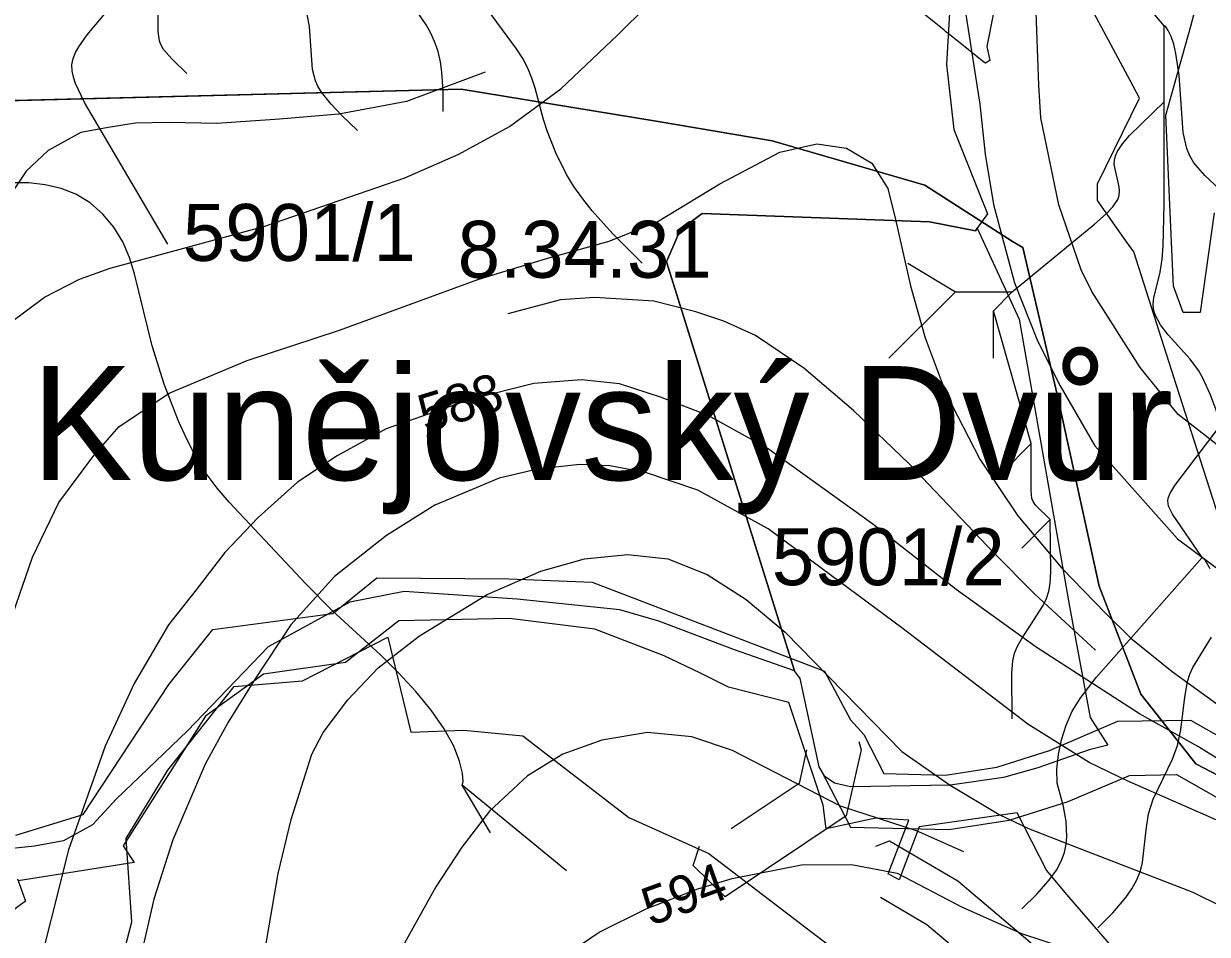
# Model space of a CAD drawing. Extents: x -709584 to -702006, y -1161789 to -1157496.
# Drawn here: x -705847.5 to -705535.6, y -1159416.2 to -1159176.4 of the extents above; entities that cross this region are included whole.
import ezdxf

# ---------------------------------------------------------------- set-up
doc = ezdxf.new("R2010")
doc.units = 0
for name, color, linetype in [('102_obvod PÚ', 7, 'Continuous'), ('103_hranice KÚ', 7, 'Continuous'), ('105_místní názvy', 7, 'Continuous'), ('120_vrstevnice hlavní', 7, 'Continuous'), ('121_vrstevnice hlavní_popis', 7, 'Continuous'), ('122_vrstevnice základní', 7, 'Continuous'), ('124_vrstevnice doplňková', 7, 'Continuous'), ('408_BPEJ_linie', 7, 'Continuous'), ('409_BPEJ_popis', 7, 'Continuous'), ('411_akumulovaný odtok', 7, 'Continuous'), ('419_LPIS PB', 7, 'Continuous'), ('419_LPIS PB_kod', 7, 'Continuous'), ('735_OP sítí TI', 7, 'Continuous')]:
    doc.layers.add(name, color=color, linetype=linetype)

msp = doc.modelspace()

# ---------------------------------------------------------------- linework, layer by layer
at = {"layer": '102_obvod PÚ'}
for points in [[(-705927.86, -1159198.62), (-705732.21, -1159193.61), (-705680.34, -1159202.12), (-705650.29, -1159207.21), (-705610.07, -1159218.91), (-705586.94, -1159233.79), (-705584.26, -1159235.35), (-705575.14, -1159274.02), (-705564.11, -1159324.58), (-705553.14, -1159353), (-705538.64, -1159371.35), (-705524.52, -1159378.74)], [(-705554.6, -1159426.55), (-705572.65, -1159405.79), (-705577.99, -1159399.35), (-705585.69, -1159384.22), (-705611.52, -1159387.9), (-705616.84, -1159401.92), (-705619.66, -1159400.28), (-705614.27, -1159386.22), (-705622.94, -1159385.65), (-705636, -1159388.43), (-705636.84, -1159382.26), (-705645.9, -1159355.21), (-705661.81, -1159351.18), (-705669.12, -1159347.43), (-705678.73, -1159342.87), (-705697, -1159335.87), (-705719.47, -1159333.02), (-705748.66, -1159333.66), (-705762.68, -1159344.63), (-705784.3, -1159347.7), (-705799.57, -1159358.76), (-705821.27, -1159392.94), (-705818.34, -1159397.3), (-705848.97, -1159402.2)]]:
    msp.add_lwpolyline(points, dxfattribs=at)
at = {"layer": '103_hranice KÚ'}
msp.add_lwpolyline([(-705524.52, -1159378.74), (-705538.64, -1159371.35), (-705553.14, -1159353), (-705564.11, -1159324.58), (-705575.14, -1159274.02), (-705584.26, -1159235.35), (-705586.94, -1159233.79), (-705610.07, -1159218.91), (-705650.29, -1159207.21), (-705680.34, -1159202.12), (-705732.21, -1159193.61), (-705919.14, -1159198.4)], dxfattribs=at)
msp.add_lwpolyline([(-705524.52, -1159378.74), (-705538.64, -1159371.35), (-705553.14, -1159353), (-705564.11, -1159324.58), (-705575.14, -1159274.02), (-705584.26, -1159235.35), (-705586.94, -1159233.79), (-705610.07, -1159218.91), (-705650.29, -1159207.21), (-705680.34, -1159202.12), (-705732.21, -1159193.61), (-705919.14, -1159198.4)], dxfattribs=at)
at = {"layer": '120_vrstevnice hlavní'}
for points in [[(-705529.51, -1159387.8), (-705556.73, -1159375.81), (-705566.74, -1159370.95), (-705582.9, -1159360.93), (-705616.08, -1159335.48), (-705651.3, -1159309.45), (-705669.87, -1159299.28), (-705683.68, -1159294.6), (-705693.07, -1159292.84), (-705700.93, -1159292.46), (-705712.13, -1159293.77), (-705722.22, -1159296.11), (-705739.17, -1159303.21), (-705751.85, -1159311.17), (-705765.57, -1159321.96), (-705777.07, -1159334.72), (-705786.71, -1159349.19), (-705793.6, -1159360.35)], [(-705793.6, -1159360.35), (-705799.63, -1159371.43), (-705808.17, -1159391.34), (-705813.2, -1159407.03), (-705816.52, -1159421.54)]]:
    msp.add_lwpolyline(points, dxfattribs=at)
at = {"layer": '122_vrstevnice základní'}
for points in [[(-705851.31, -1159255.36), (-705842.04, -1159248.4), (-705832.78, -1159243.65), (-705824.72, -1159240.78), (-705783.97, -1159229.69), (-705747.1, -1159217), (-705732.87, -1159210.74), (-705719.49, -1159203.45), (-705705.95, -1159193.52), (-705691, -1159179.4), (-705675.18, -1159163.74)], [(-705599.36, -1159173.47), (-705595.59, -1159197.61), (-705594.12, -1159210.79), (-705591.96, -1159223.98), (-705586.39, -1159244.68), (-705580.31, -1159259.94), (-705574.38, -1159271.78), (-705565.22, -1159287.56), (-705543.49, -1159312.11), (-705531.39, -1159321.07)], [(-705527.05, -1159292), (-705543.31, -1159279.34), (-705553.3, -1159266.98), (-705566.03, -1159246.95), (-705568.89, -1159241.23), (-705574.75, -1159224.07), (-705579.47, -1159201.19), (-705580.04, -1159192.61), (-705580.77, -1159171)], [(-705850.36, -1159331.9), (-705845.18, -1159316.88), (-705838.27, -1159302.55), (-705828.97, -1159290.11), (-705822.44, -1159282.62), (-705809.15, -1159273.7), (-705788.59, -1159265.08), (-705764.27, -1159257.16), (-705727.83, -1159243.74), (-705710.02, -1159238.35), (-705693.24, -1159233.65), (-705680.56, -1159228.58), (-705664.1, -1159218.6), (-705648.28, -1159210.25), (-705638.52, -1159208.07), (-705630.66, -1159209.14), (-705624.01, -1159213.11), (-705619.77, -1159219.8), (-705617.76, -1159228.01), (-705613.81, -1159245.45), (-705609.95, -1159259.15), (-705604.38, -1159273.88), (-705595.55, -1159291.12), (-705585.53, -1159306.05), (-705573.97, -1159319.79), (-705562.45, -1159331.69), (-705555.73, -1159338.22), (-705544.83, -1159347), (-705535.63, -1159353.71), (-705524.9, -1159361.46)], [(-705537.93, -1159366.82), (-705553.44, -1159358.2), (-705580.67, -1159340.58), (-705601.79, -1159325.44), (-705623.75, -1159308.24), (-705651.58, -1159288.22), (-705667.09, -1159279.6), (-705679.71, -1159274.75), (-705690.46, -1159271.28), (-705700.54, -1159270.21), (-705713.05, -1159271.17), (-705729.82, -1159275.36), (-705752.02, -1159283.09), (-705764.88, -1159290.2), (-705775.33, -1159297.16), (-705785.73, -1159306.48), (-705794.5, -1159315.67), (-705802.06, -1159325.54), (-705809.29, -1159334.74), (-705818.4, -1159350.17), (-705826, -1159366.71), (-705835.7, -1159394.01), (-705844.92, -1159430.71)], [(-705787.84, -1159443.17), (-705780.41, -1159400.26), (-705776.97, -1159385.96), (-705771.54, -1159368.8), (-705768.54, -1159363.08), (-705762.1, -1159354.5), (-705754.09, -1159346.06), (-705743.22, -1159337.62), (-705725.34, -1159326.75), (-705711.19, -1159320.61), (-705699.75, -1159317.31), (-705688.3, -1159316.17), (-705677.72, -1159317.31), (-705667.43, -1159321.46), (-705657.13, -1159328.04), (-705646.83, -1159336.62), (-705616.08, -1159368.08), (-705603.35, -1159376.95), (-705590.48, -1159384.68), (-705582.76, -1159388.39), (-705569.89, -1159393.4), (-705539.46, -1159405.16), (-705516.52, -1159416.45)], [(-705506.91, -1159384.06), (-705517.14, -1159378.88), (-705527.2, -1159373.53), (-705537.93, -1159366.82)], [(-705711.76, -1159426.44), (-705695.88, -1159415.71), (-705683.44, -1159409.56), (-705669.86, -1159404.27), (-705660.85, -1159401.55), (-705642.54, -1159397.98), (-705629.38, -1159397.83), (-705617.37, -1159400.12), (-705600.21, -1159409.13), (-705584.56, -1159416.03), (-705567.41, -1159421.68)]]:
    msp.add_lwpolyline(points, dxfattribs=at)
at = {"layer": '124_vrstevnice doplňková'}
for points in [[(-705725.91, -1159189.13), (-705746.65, -1159196.9), (-705764.46, -1159200.23), (-705780.05, -1159201.52), (-705796.64, -1159202.68), (-705809.13, -1159202.45), (-705818.03, -1159202.58), (-705825.23, -1159203.74), (-705832.42, -1159205.07), (-705841, -1159209.82), (-705846.85, -1159215.27), (-705852.88, -1159224.31), (-705857.37, -1159232.5), (-705862.22, -1159244.29), (-705868.46, -1159260.86)], [(-705565.05, -1159341.43), (-705581.05, -1159326.64), (-705591.93, -1159315.65), (-705614.21, -1159292.34), (-705628.84, -1159278.25), (-705641.9, -1159267.15), (-705654.68, -1159258.53), (-705663.04, -1159254.73), (-705670.38, -1159252.3), (-705681.48, -1159249.51), (-705696.98, -1159248.48), (-705706.04, -1159249.12), (-705719.91, -1159252.81)], [(-705599.78, -1159394.54), (-705612.22, -1159388.97), (-705632.24, -1159382.53), (-705660.7, -1159367.8), (-705671.43, -1159364.22), (-705683.16, -1159363.08), (-705695.17, -1159365.08), (-705705.47, -1159368.8), (-705714.76, -1159374.52), (-705724.77, -1159383.82), (-705732.07, -1159393.26), (-705738.93, -1159403.7), (-705749.37, -1159422.57), (-705762.1, -1159452.89), (-705769.54, -1159468.05), (-705776.97, -1159481.35)]]:
    msp.add_lwpolyline(points, dxfattribs=at)
at = {"layer": '408_BPEJ_linie'}
for points in [[(-705516, -1159358), (-705543.7, -1159271.72), (-705555, -1159236.5), (-705557.07, -1159233.57), (-705564.5, -1159223), (-705564.5, -1159218.5), (-705564.46, -1159218.41), (-705553.5, -1159196), (-705555.97, -1159191.38), (-705572.34, -1159160.73)], [(-705592, -1159174), (-705593.68, -1159182.4), (-705592.94, -1159186.06), (-705594.08, -1159186.78), (-705594.5, -1159186.5), (-705600.82, -1159181.45), (-705603.86, -1159179.01), (-705604.5, -1159178.5), (-705604.98, -1159178.11), (-705620, -1159166)], [(-705533.84, -1159226.17), (-705537.5, -1159252.5), (-705541.46, -1159252.5), (-705542, -1159252.5), (-705544.49, -1159245.52), (-705544.5, -1159245.5), (-705544.58, -1159243.72), (-705546.5, -1159200.5), (-705539.99, -1159177.07), (-705539.07, -1159173.75)], [(-705829, -1159455), (-705825, -1159436), (-705819, -1159413), (-705820.5, -1159391), (-705809.5, -1159373), (-705792, -1159351), (-705774, -1159349.5), (-705751.5, -1159338), (-705745.5, -1159363), (-705731.5, -1159362.5), (-705716, -1159364), (-705688, -1159385.5), (-705667, -1159395), (-705614.5, -1159435), (-705562, -1159475.5), (-705550, -1159481), (-705530.5, -1159462)]]:
    msp.add_lwpolyline(points, dxfattribs=at)
at = {"layer": '411_akumulovaný odtok'}
for p, q in [((-705546.99, -1159197), (-705546.99, -1159177)), ((-705614.49, -1159239.5), (-705601.99, -1159247)), ((-705619.49, -1159264.5), (-705601.99, -1159247)), ((-705601.99, -1159247), (-705586.99, -1159247)), ((-705591.99, -1159252), (-705586.99, -1159247)), ((-705591.99, -1159264.5), (-705591.99, -1159252)), ((-705581.99, -1159287), (-705591.99, -1159252)), ((-705589.49, -1159294.5), (-705581.99, -1159287)), ((-705584.49, -1159314.5), (-705576.99, -1159307)), ((-705724.49, -1159389.5), (-705731.99, -1159377)), ((-705704.49, -1159399.5), (-705731.99, -1159377))]:
    msp.add_line(p, q, dxfattribs=at)
for points in [[(-705736.99, -1159199.5), (-705736.93, -1159194.24), (-705737.29, -1159189.14), (-705737.7, -1159186.4), (-705738.32, -1159183.7), (-705739.21, -1159181.07), (-705740.28, -1159178.71), (-705741.45, -1159176.7), (-705749.01, -1159165.53), (-705752.41, -1159159.57), (-705756.12, -1159150.88), (-705764.52, -1159128.65), (-705766.38, -1159124.3), (-705768.46, -1159120.21), (-705770.76, -1159116.4), (-705773.36, -1159112.76), (-705775.06, -1159110.9), (-705777.07, -1159109.07), (-705779.35, -1159107.39), (-705781.8, -1159105.94), (-705784.3, -1159104.72), (-705788.78, -1159102.98), (-705791.99, -1159102)], [(-705546.99, -1159177), (-705567.58, -1159152.49), (-705569.62, -1159149.71), (-705570.67, -1159147.79), (-705571.17, -1159145.77), (-705570.99, -1159142.59), (-705570.02, -1159138.16), (-705566.99, -1159127)], [(-705759.49, -1159204.5), (-705763.62, -1159200.55), (-705766.43, -1159197.6), (-705768.98, -1159194.43), (-705769.96, -1159192.89), (-705770.64, -1159191.45), (-705771.37, -1159188.42), (-705772.21, -1159177.1), (-705772.81, -1159174.01), (-705773.31, -1159172.55), (-705774.83, -1159169.86), (-705776.81, -1159167.35), (-705787.1, -1159156.64), (-705789.13, -1159154.15), (-705790.01, -1159152.85), (-705790.73, -1159151.48), (-705791.66, -1159148.54), (-705792.91, -1159141.19), (-705793.91, -1159137.25), (-705795.18, -1159134.31), (-705796.33, -1159132.57), (-705796.99, -1159132)], [(-705809.49, -1159234.5), (-705831.45, -1159197.15), (-705833.85, -1159192.11), (-705834.4, -1159190.45), (-705834.74, -1159188.82), (-705834.78, -1159187.21), (-705834.45, -1159185.6), (-705833.82, -1159184.01), (-705832.96, -1159182.45), (-705830.8, -1159179.36), (-705825.71, -1159173.27), (-705806.99, -1159152)], [(-705804.49, -1159189.5), (-705808.49, -1159185.67), (-705810.62, -1159183.21), (-705811.42, -1159181.73), (-705811.67, -1159180.95), (-705812.05, -1159178.43), (-705812.09, -1159171.41), (-705811.81, -1159168.86), (-705811.34, -1159167.28), (-705810.52, -1159165.83), (-705809.46, -1159164.5), (-705804.17, -1159158.84), (-705803.51, -1159157.47), (-705803.5, -1159156.68), (-705804.19, -1159155.04), (-705805.38, -1159153.53), (-705806.99, -1159152)], [(-705684.49, -1159239.5), (-705692.38, -1159231.66), (-705697.66, -1159225.72), (-705700.18, -1159222.54), (-705702.49, -1159219.24), (-705704.42, -1159216.09), (-705707.25, -1159210.38), (-705709.58, -1159204.6), (-705710.54, -1159201.67), (-705712.76, -1159193.38), (-705713.6, -1159190.7), (-705714.64, -1159188.11), (-705716.01, -1159185.52), (-705717.61, -1159183.04), (-705726.54, -1159171.03)], [(-705481.99, -1159269.5), (-705484.09, -1159264.56), (-705486.7, -1159260.02), (-705488.46, -1159257.56), (-705492.41, -1159253.03), (-705494.37, -1159251.12), (-705499.82, -1159246.5), (-705531.19, -1159221.1), (-705536.28, -1159216.41), (-705539.12, -1159213.02), (-705540.22, -1159211.17), (-705541.01, -1159209.23), (-705541.93, -1159205.06), (-705543.03, -1159189.92), (-705543.86, -1159184.26), (-705544.45, -1159181.8), (-705545.14, -1159179.76), (-705545.89, -1159178.2), (-705546.56, -1159177.26), (-705546.99, -1159177)], [(-705586.99, -1159247), (-705565.34, -1159229.2), (-705562.29, -1159226.49), (-705560.52, -1159224.63), (-705559.21, -1159222.67), (-705558.85, -1159221.62), (-705558.75, -1159220.53), (-705558.85, -1159219.38), (-705560.13, -1159213.47), (-705560.1, -1159212.33), (-705559.83, -1159211.21), (-705559.35, -1159210.12), (-705557.95, -1159208.02), (-705556.08, -1159205.87), (-705546.99, -1159197)], [(-705531.99, -1159282), (-705533.33, -1159277.89), (-705534.85, -1159273.93), (-705536.76, -1159269.75), (-705537.84, -1159267.83), (-705540.09, -1159264.73), (-705545.9, -1159258.31), (-705547.92, -1159255.74), (-705549.39, -1159253.07), (-705549.78, -1159251.68), (-705549.86, -1159250.15), (-705549.68, -1159248.57), (-705548.07, -1159241.86), (-705547.53, -1159238.4), (-705547.24, -1159234.86), (-705546.98, -1159224.06), (-705546.99, -1159197)], [(-705731.99, -1159377), (-705731.7, -1159376.02), (-705731.89, -1159373.8), (-705732.66, -1159370.6), (-705734.15, -1159366.71), (-705736.68, -1159362.08), (-705740.09, -1159357.21), (-705744.18, -1159352.26), (-705748.7, -1159347.39), (-705753.4, -1159342.72), (-705766.18, -1159330.97), (-705773.15, -1159323.94), (-705793.39, -1159302.43), (-705796.52, -1159298.73), (-705799.39, -1159294.85), (-705802.12, -1159290.47), (-705804.54, -1159285.87), (-705806.72, -1159281.12), (-705810.51, -1159271.3), (-705813.65, -1159261.25), (-705818.27, -1159242.3), (-705819.62, -1159237.95), (-705821.36, -1159233.89), (-705823.74, -1159229.98), (-705826.63, -1159226.53), (-705829.98, -1159223.6), (-705833.73, -1159221.29), (-705837.63, -1159219.77), (-705841.79, -1159218.81), (-705846.12, -1159218.34), (-705850.55, -1159218.28)], [(-705536.99, -1159317), (-705544.77, -1159305.57), (-705545.81, -1159303.44), (-705546.05, -1159302.03), (-705545.95, -1159301.35), (-705545.4, -1159300.01), (-705544.13, -1159298), (-705531.99, -1159282)], [(-705576.99, -1159307), (-705580.84, -1159303.19), (-705581.53, -1159302.23), (-705581.82, -1159301.49), (-705582.02, -1159299.37), (-705581.99, -1159287)], [(-705586.99, -1159359.5), (-705587.1, -1159347.44), (-705586.84, -1159344.24), (-705586.38, -1159342.19), (-705585.59, -1159340.31), (-705584.58, -1159338.49), (-705578.86, -1159329.62), (-705577.95, -1159327.77), (-705577.34, -1159325.85), (-705577.03, -1159323.83), (-705576.86, -1159320.73), (-705576.99, -1159307)], [(-705584.49, -1159409.5), (-705580.44, -1159405.6), (-705576.98, -1159401.59), (-705575.39, -1159399.32), (-705574.09, -1159396.97), (-705573.23, -1159394.68), (-705572.77, -1159392.51), (-705572.65, -1159390.5), (-705572.83, -1159386.5), (-705573.51, -1159382.6), (-705575.15, -1159376.46), (-705575.3, -1159372.72), (-705574.84, -1159368.88), (-705573.99, -1159365), (-705572.81, -1159361.18), (-705571.22, -1159357.51), (-705568.96, -1159353.83), (-705564.92, -1159348.63), (-705536.99, -1159317)], [(-705534.85, -1159319.95), (-705536.2, -1159317.73), (-705536.99, -1159317)], [(-705564.49, -1159414.5), (-705560.47, -1159410.57), (-705557.04, -1159406.55), (-705555.46, -1159404.27), (-705554.14, -1159401.91), (-705553.21, -1159399.54), (-705552.68, -1159397.3), (-705551.74, -1159388.75), (-705551.07, -1159384.51), (-705549.9, -1159380.64), (-705544.82, -1159370.14), (-705543.45, -1159366.55), (-705542.55, -1159362.37), (-705541.56, -1159353.82), (-705540.81, -1159349.68), (-705540.19, -1159347.71), (-705539.44, -1159346), (-705534.54, -1159337.94)]]:
    msp.add_lwpolyline(points, dxfattribs=at)
at = {"layer": '419_LPIS PB'}
msp.add_lwpolyline([(-705603.05, -1159164.35), (-705604.31, -1159187.18), (-705602.42, -1159204.3), (-705593.56, -1159226.48), (-705596.26, -1159230.26), (-705596.73, -1159230.92), (-705608.8, -1159228.6), (-705668.7, -1159226.4), (-705673.88, -1159230.29), (-705675.15, -1159232.19), (-705678.1, -1159239.1), (-705644.38, -1159346.82), (-705660.15, -1159341.3), (-705680.17, -1159333.77), (-705690.43, -1159330.76), (-705717.47, -1159328), (-705747.25, -1159325.99), (-705761.52, -1159328.75), (-705783.05, -1159340.54), (-705804.32, -1159362.62), (-705823.1, -1159380.69), (-705829.4, -1159387.4), (-705837, -1159391.6), (-705844.6, -1159393), (-705852.1, -1159393.8)], dxfattribs=at)
msp.add_lwpolyline([(-705675.15, -1159232.19), (-705673.88, -1159230.29), (-705668.7, -1159226.4), (-705608.8, -1159228.6), (-705596.73, -1159230.92), (-705596.26, -1159230.26), (-705585.17, -1159254.23), (-705571.94, -1159329.93), (-705566.47, -1159359.11), (-705561.84, -1159366.46), (-705566.78, -1159367.64), (-705580.3, -1159372.41), (-705589.31, -1159374.92), (-705603.33, -1159376.93), (-705629.61, -1159377.43), (-705633.86, -1159376.43), (-705636.37, -1159374.67), (-705637.87, -1159372.16), (-705642.88, -1159348.83), (-705644.38, -1159346.82), (-705678.1, -1159239.1)], close=True, dxfattribs=at)
at = {"layer": '735_OP sítí TI'}
for points in [[(-705849.58, -1159390.09), (-705831.83, -1159384.67), (-705809.23, -1159350.43), (-705797.63, -1159336), (-705766.02, -1159331.75), (-705754.46, -1159322.34), (-705719.69, -1159322.61), (-705697.67, -1159323.45), (-705636.44, -1159346.95), (-705629.64, -1159359.73), (-705626.12, -1159363.62), (-705620.83, -1159373.93), (-705604.63, -1159374.33), (-705591.09, -1159372.18), (-705577.21, -1159367.8), (-705559.16, -1159360.14), (-705540.03, -1159359.83), (-705524.47, -1159368.65)], [(-705627.45, -1159365.45), (-705626.83, -1159367.62), (-705630.75, -1159385.03), (-705662.69, -1159406.33), (-705671.09, -1159398.14), (-705669.42, -1159393.05)], [(-705641.18, -1159367.62), (-705643.17, -1159376.49), (-705661.08, -1159388.43)], [(-705637.41, -1159372.93), (-705629.67, -1159388.02), (-705603.69, -1159388.65), (-705587.8, -1159386.14), (-705572.25, -1159381.23), (-705556.14, -1159374.4), (-705543.69, -1159374.19), (-705528.25, -1159382.95), (-705512.23, -1159382.95), (-705507.58, -1159378.54)], [(-705622.97, -1159393.02), (-705619.33, -1159391.64), (-705601.38, -1159402.17), (-705570.23, -1159428.47), (-705564.76, -1159426.82), (-705564.55, -1159432.41), (-705562.02, -1159433.78), (-705537.33, -1159456.99)], [(-705849.14, -1159401.65), (-705847, -1159407.53), (-705853.06, -1159411.99), (-705850.06, -1159421.41), (-705849.03, -1159438.02), (-705855.1, -1159438.09), (-705856.64, -1159443.45), (-705849.55, -1159449.01), (-705844.23, -1159483.48)], [(-705621.76, -1159406.44), (-705609.5, -1159413.63), (-705578.27, -1159440.01), (-705578.23, -1159440.91), (-705575.32, -1159442.49), (-705573.45, -1159444.07), (-705572.78, -1159443.87), (-705570.28, -1159445.22), (-705546.93, -1159467.19)]]:
    msp.add_lwpolyline(points, dxfattribs=at)

# ---------------------------------------------------------------- texts
at = {"layer": '105_místní názvy'}
msp.add_text('Kunějovský Dvůr', height=30, dxfattribs=at).set_placement((-705845.56, -1159296.58))
at = {"layer": '121_vrstevnice hlavní_popis'}
for s, rotation, p in [('588', 17.1112, (-705741.66, -1159284.24)), ('594', 20.0285, (-705682.32, -1159414.13))]:
    msp.add_text(s, height=10, rotation=rotation, dxfattribs=at).set_placement(p)
at = {"layer": '409_BPEJ_popis'}
msp.add_text('8.34.31', height=15, dxfattribs=at).set_placement((-705733.12, -1159243.32))
at = {"layer": '419_LPIS PB_kod'}
for s, p in [('5901/1', (-705805.53, -1159238.88)), ('5901/2', (-705650.35, -1159324.29))]:
    msp.add_text(s, height=15, dxfattribs=at).set_placement(p)

doc.saveas('drawing.dxf')
